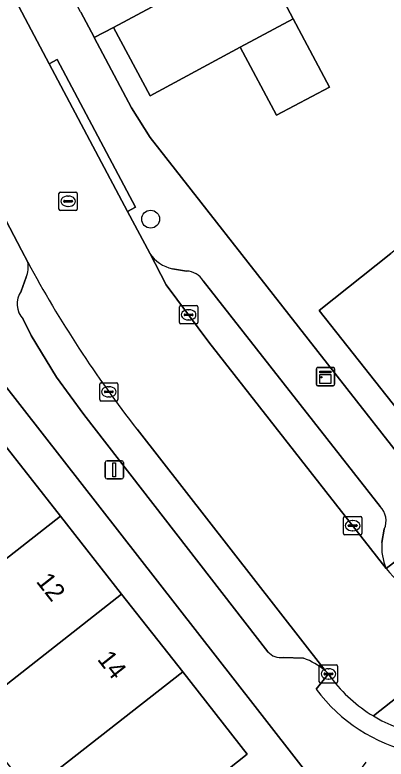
# Model space of a CAD drawing. Extents: x 157320 to 158835, y 386650 to 388491.
# Drawn here: x 157733.59 to 157753.88, y 387554.12 to 387594.76 of the extents above; entities that cross this region are included whole.
import ezdxf

# ---------------------------------------------------------------- set-up
doc = ezdxf.new("R2010")
doc.units = 0
for name, color, linetype in [('IMGEO_Boom', 7, 'Continuous'), ('IMGEO_Erf', 7, 'Continuous'), ('IMGEO_Kast', 7, 'Continuous'), ('IMGEO_Kolk', 7, 'Continuous'), ('IMGEO_Lichtmast', 7, 'Continuous'), ('IMGEO_Muur', 7, 'Continuous'), ('IMGEO_Pand', 7, 'Continuous'), ('IMGEO_Pand_nummerreeks', 7, 'Continuous'), ('IMGEO_Parkeervlak_open', 7, 'Continuous'), ('IMGEO_Rijbaan_lokaal_open', 7, 'Continuous'), ('IMGEO_Rioolput', 7, 'Continuous'), ('IMGEO_Voetpad_open', 7, 'Continuous')]:
    doc.layers.add(name, color=color, linetype=linetype)

msp = doc.modelspace()

# ---------------------------------------------------------------- linework, layer by layer
at = {"layer": 'IMGEO_Boom'}
msp.add_circle((157741.01, 387583.608), 0.489, dxfattribs=at)
at = {"layer": 'IMGEO_Erf'}
for points in [[(157746.825, 387598.27), (157748.803, 387594.545), (157750.781, 387590.82), (157747.881, 387589.28), (157745.903, 387593.005), (157740.984, 387590.338), (157738.98, 387594.079), (157737.93, 387593.521), (157739.961, 387589.687), (157740.98, 387588.074), (157749.094, 387577.728), (157757.353, 387567.196)], [(157755.457, 387572.01), (157750.22, 387578.62), (157754.139, 387581.725)]]:
    msp.add_lwpolyline(points, dxfattribs=at)
msp.add_lwpolyline([(157728.437, 387585.765), (157721.779, 387580.526), (157723.598, 387578.214), (157725.367, 387579.606), (157726.042, 387580.137), (157729.403, 387575.865), (157732.748, 387571.614), (157736.08, 387567.379), (157739.424, 387563.129), (157742.762, 387558.887), (157746.294, 387554.397), (157743.821, 387552.451), (157745.607, 387550.181), (157749.611, 387553.306), (157746.726, 387556.998), (157730.809, 387577.363), (157731.431, 387580.114)], close=True, dxfattribs=at)
at = {"layer": 'IMGEO_Kast'}
for p, q in [((157750.069, 387574.585), (157750.069, 387575.426)), ((157750.069, 387575.426), (157750.069, 387574.585)), ((157750.144, 387575.51), (157750.985, 387575.51)), ((157750.985, 387575.51), (157750.144, 387575.51)), ((157751.069, 387575.435), (157751.069, 387574.594)), ((157751.069, 387574.594), (157751.069, 387575.435)), ((157750.994, 387574.51), (157750.153, 387574.51)), ((157750.153, 387574.51), (157750.994, 387574.51))]:
    msp.add_line(p, q, dxfattribs=at)
for points in [[(157750.264, 387575.3), (157750.864, 387575.3), (157750.864, 387575.215), (157750.264, 387575.215), (157750.264, 387575.3)], [(157750.264, 387575.125), (157750.864, 387575.125), (157750.864, 387574.636), (157750.264, 387574.636), (157750.264, 387575.125)]]:
    msp.add_lwpolyline(points, dxfattribs=at)
msp.add_circle((157750.348, 387574.974), 0.0377, dxfattribs=at)
for centre, start, end in [((157750.147, 387575.432), 92.4484, 184.2845), ((157750.147, 387575.432), 92.4484, 184.2845), ((157750.991, 387575.432), 2.4484, 94.2845), ((157750.991, 387575.432), 2.4484, 94.2845), ((157750.147, 387574.588), 182.4484, 274.2845), ((157750.147, 387574.588), 182.4484, 274.2845), ((157750.991, 387574.588), 272.4484, 4.2845), ((157750.991, 387574.588), 272.4484, 4.2845)]:
    msp.add_arc(centre, 0.0779, start, end, dxfattribs=at)
at = {"layer": 'IMGEO_Kolk'}
for p, q in [((157742.586, 387577.957), (157742.586, 387578.809)), ((157742.661, 387578.883), (157743.513, 387578.883)), ((157743.587, 387578.809), (157743.587, 387577.957)), ((157742.845, 387578.377), (157742.845, 387578.389)), ((157742.888, 387578.426), (157743.286, 387578.426)), ((157743.074, 387578.663), (157743.099, 387578.663)), ((157743.329, 387578.389), (157743.329, 387578.377)), ((157743.283, 387578.34), (157742.885, 387578.34)), ((157743.097, 387578.103), (157743.072, 387578.103)), ((157743.513, 387577.883), (157742.661, 387577.883)), ((157738.224, 387573.749), (157738.224, 387574.601)), ((157738.299, 387574.675), (157739.151, 387574.675)), ((157738.712, 387574.455), (157738.737, 387574.455)), ((157739.225, 387574.601), (157739.225, 387573.749)), ((157738.483, 387574.169), (157738.483, 387574.181)), ((157738.921, 387574.132), (157738.523, 387574.132)), ((157738.526, 387574.218), (157738.924, 387574.218)), ((157738.967, 387574.181), (157738.967, 387574.169)), ((157739.151, 387573.675), (157738.299, 387573.675)), ((157738.735, 387573.895), (157738.71, 387573.895)), ((157751.552, 387566.443), (157751.552, 387567.295)), ((157751.627, 387567.369), (157752.479, 387567.369)), ((157752.04, 387567.149), (157752.065, 387567.149)), ((157752.553, 387567.295), (157752.553, 387566.443)), ((157751.811, 387566.863), (157751.811, 387566.875)), ((157752.249, 387566.826), (157751.851, 387566.826)), ((157751.854, 387566.912), (157752.252, 387566.912)), ((157752.063, 387566.589), (157752.038, 387566.589)), ((157752.295, 387566.875), (157752.295, 387566.863)), ((157752.479, 387566.369), (157751.627, 387566.369)), ((157750.305, 387559.272), (157751.157, 387559.272)), ((157750.23, 387558.346), (157750.23, 387559.198)), ((157750.718, 387559.052), (157750.743, 387559.052)), ((157751.231, 387559.198), (157751.231, 387558.346)), ((157750.489, 387558.766), (157750.489, 387558.778)), ((157750.927, 387558.729), (157750.529, 387558.729)), ((157750.532, 387558.815), (157750.93, 387558.815)), ((157750.741, 387558.492), (157750.716, 387558.492)), ((157750.973, 387558.778), (157750.973, 387558.766)), ((157751.157, 387558.272), (157750.305, 387558.272))]:
    msp.add_line(p, q, dxfattribs=at)
for points in [[(157742.586, 387577.957), (157742.586, 387578.809)], [(157742.661, 387578.883), (157743.513, 387578.883)], [(157743.587, 387578.809), (157743.587, 387577.957)], [(157743.513, 387577.883), (157742.661, 387577.883)], [(157738.224, 387573.749), (157738.224, 387574.601)], [(157738.299, 387574.675), (157739.151, 387574.675)], [(157739.225, 387574.601), (157739.225, 387573.749)], [(157739.151, 387573.675), (157738.299, 387573.675)], [(157751.552, 387566.443), (157751.552, 387567.295)], [(157751.627, 387567.369), (157752.479, 387567.369)], [(157752.553, 387567.295), (157752.553, 387566.443)], [(157752.479, 387566.369), (157751.627, 387566.369)], [(157750.305, 387559.272), (157751.157, 387559.272)], [(157750.23, 387558.346), (157750.23, 387559.198)], [(157751.231, 387559.198), (157751.231, 387558.346)], [(157751.157, 387558.272), (157750.305, 387558.272)]]:
    msp.add_lwpolyline(points, dxfattribs=at)
for centre, radius, start, end in [((157742.663, 387578.807), 0.0765, 91.552, 178.448), ((157742.663, 387578.807), 0.0765, 91.552, 178.448), ((157743.511, 387578.807), 0.0765, 1.552, 88.448), ((157743.511, 387578.807), 0.0765, 1.552, 88.448), ((157742.885, 387578.386), 0.0403, 85.8775, 175.7526), ((157742.882, 387578.376), 0.0366, 178.938, 274.7102), ((157743.286, 387578.383), 0.043, 264.8664, 352.4533), ((157743.29, 387578.388), 0.0386, 1.7309, 96.639), ((157742.663, 387577.959), 0.0765, 181.552, 268.448), ((157742.663, 387577.959), 0.0765, 181.552, 268.448), ((157743.511, 387577.959), 0.0765, 271.552, 358.448), ((157743.511, 387577.959), 0.0765, 271.552, 358.448), ((157738.301, 387574.599), 0.0765, 91.552, 178.448), ((157738.301, 387574.599), 0.0765, 91.552, 178.448), ((157739.149, 387574.599), 0.0765, 1.552, 88.448), ((157739.149, 387574.599), 0.0765, 1.552, 88.448), ((157738.523, 387574.178), 0.0403, 85.8775, 175.7526), ((157738.52, 387574.168), 0.0366, 178.938, 274.7102), ((157738.924, 387574.175), 0.043, 264.8664, 352.4533), ((157738.928, 387574.18), 0.0386, 1.7309, 96.639), ((157738.301, 387573.751), 0.0765, 181.552, 268.448), ((157738.301, 387573.751), 0.0765, 181.552, 268.448), ((157739.149, 387573.751), 0.0765, 271.552, 358.448), ((157739.149, 387573.751), 0.0765, 271.552, 358.448), ((157751.629, 387567.293), 0.0765, 91.552, 178.448), ((157751.629, 387567.293), 0.0765, 91.552, 178.448), ((157752.477, 387567.293), 0.0765, 1.552, 88.448), ((157752.477, 387567.293), 0.0765, 1.552, 88.448), ((157751.851, 387566.872), 0.0403, 85.8775, 175.7526), ((157751.848, 387566.862), 0.0366, 178.938, 274.7102), ((157752.252, 387566.869), 0.043, 264.8664, 352.4533), ((157752.256, 387566.874), 0.0386, 1.7309, 96.639), ((157751.629, 387566.445), 0.0765, 181.552, 268.448), ((157751.629, 387566.445), 0.0765, 181.552, 268.448), ((157752.477, 387566.445), 0.0765, 271.552, 358.448), ((157752.477, 387566.445), 0.0765, 271.552, 358.448), ((157750.307, 387559.196), 0.0765, 91.552, 178.448), ((157750.307, 387559.196), 0.0765, 91.552, 178.448), ((157751.155, 387559.196), 0.0765, 1.552, 88.448), ((157751.155, 387559.196), 0.0765, 1.552, 88.448), ((157750.529, 387558.775), 0.0403, 85.8775, 175.7526), ((157750.526, 387558.765), 0.0366, 178.938, 274.7102), ((157750.93, 387558.772), 0.043, 264.8664, 352.4533), ((157750.934, 387558.777), 0.0386, 1.7309, 96.639), ((157750.307, 387558.348), 0.0765, 181.552, 268.448), ((157750.307, 387558.348), 0.0765, 181.552, 268.448), ((157751.155, 387558.348), 0.0765, 271.552, 358.448), ((157751.155, 387558.348), 0.0765, 271.552, 358.448)]:
    msp.add_arc(centre, radius, start, end, dxfattribs=at)
for centre, major_axis, ratio, start_param, end_param in [((157743.073, 387578.383), (-0.387, 0.002), 0.722429, 4.712389, 7.853982), ((157743.098, 387578.383), (-0.39, 0.002), 0.717154, 1.570796, 4.712389), ((157738.711, 387574.175), (-0.387, 0.002), 0.722429, 4.712389, 7.853982), ((157738.736, 387574.175), (-0.39, 0.002), 0.717154, 1.570796, 4.712389), ((157752.039, 387566.869), (-0.387, 0.002), 0.722429, 4.712389, 7.853982), ((157752.064, 387566.869), (-0.39, 0.002), 0.717154, 1.570796, 4.712389), ((157750.717, 387558.772), (-0.387, 0.002), 0.722429, 4.712389, 7.853982), ((157750.742, 387558.772), (-0.39, 0.002), 0.717154, 1.570796, 4.712389)]:
    msp.add_ellipse(centre, major_axis=major_axis, ratio=ratio, start_param=start_param, end_param=end_param, dxfattribs=at)
at = {"layer": 'IMGEO_Lichtmast'}
for p, q in [((157738.528, 387569.517), (157738.528, 387570.317)), ((157738.528, 387570.317), (157738.528, 387569.517)), ((157738.628, 387570.417), (157739.418, 387570.417)), ((157739.418, 387570.417), (157738.628, 387570.417)), ((157739.518, 387570.317), (157739.518, 387569.517)), ((157739.518, 387569.517), (157739.518, 387570.317)), ((157739.418, 387569.417), (157738.628, 387569.417)), ((157738.628, 387569.417), (157739.418, 387569.417))]:
    msp.add_line(p, q, dxfattribs=at)
msp.add_lwpolyline([(157738.948, 387570.292), (157739.098, 387570.292), (157739.098, 387569.542), (157738.948, 387569.542), (157738.948, 387570.292)], dxfattribs=at)
for centre, start, end in [((157738.628, 387570.317), 90, 180), ((157738.628, 387570.317), 90, 180), ((157739.418, 387570.317), 0, 90), ((157739.418, 387570.317), 360, 90), ((157738.628, 387569.517), 180, 270), ((157738.628, 387569.517), 180, 270), ((157739.418, 387569.517), 270, 0), ((157739.418, 387569.517), 270, 0)]:
    msp.add_arc(centre, 0.1, start, end, dxfattribs=at)
at = {"layer": 'IMGEO_Muur'}
msp.add_lwpolyline([(157749.094, 387577.728), (157740.98, 387588.074), (157739.961, 387589.687)], dxfattribs=at)
at = {"layer": 'IMGEO_Pand'}
for points in [[(157743.925, 387596.73), (157738.98, 387594.079), (157740.984, 387590.338), (157745.903, 387593.005), (157748.803, 387594.545), (157746.825, 387598.27)], [(157748.803, 387594.545), (157745.903, 387593.005), (157747.881, 387589.28), (157750.781, 387590.82)], [(157755.945, 387581.298), (157755.044, 387582.442), (157754.139, 387581.725), (157750.22, 387578.62), (157755.457, 387572.01), (157755.841, 387572.314), (157756.772, 387571.138), (157759.303, 387573.143), (157758.372, 387574.319), (157760.151, 387575.728), (157760.263, 387575.817)], [(157724.394, 387565.064), (157723.836, 387564.561), (157727.116, 387560.38), (157729.298, 387562.094), (157736.08, 387567.379), (157732.748, 387571.614), (157725.983, 387566.318)], [(157731.059, 387556.57), (157739.424, 387563.129), (157736.08, 387567.379), (157729.298, 387562.094), (157727.116, 387560.38), (157727.311, 387560.131), (157727.902, 387560.594)], [(157731.059, 387556.57), (157729.939, 387555.584), (157731.037, 387554.184), (157732.211, 387555.104), (157734.401, 387552.311), (157735.993, 387553.592), (157742.762, 387558.887), (157739.424, 387563.129)], [(157734.401, 387552.311), (157736.932, 387549.084), (157735.524, 387547.98), (157738.302, 387544.44), (157740.117, 387545.861), (157745.607, 387550.181), (157743.821, 387552.451), (157746.294, 387554.397), (157742.762, 387558.887), (157735.993, 387553.592)]]:
    msp.add_lwpolyline(points, close=True, dxfattribs=at)
at = {"layer": 'IMGEO_Parkeervlak_open'}
for points in [[(157740.957, 387581.742), (157741.867, 387580.026), (157744.195, 387576.884), (157753.882, 387564.534)], [(157742.977, 387580.77), (157742.202, 387580.895)], [(157734.206, 387580.441), (157733.929, 387579.666)], [(157753.547, 387567.913), (157743.88, 387580.239)], [(157734.047, 387578.143), (157734.481, 387577.255), (157735.858, 387574.974), (157737.361, 387572.947), (157747.424, 387559.987)], [(157750.555, 387558.95), (157740.265, 387572.13)], [(157753.654, 387565.945), (157753.779, 387566.682)], [(157748.262, 387559.671), (157749.367, 387559.624)]]:
    msp.add_lwpolyline(points, dxfattribs=at)
for centre, radius, start, end in [((157742.613, 387582.838), 1.986, 213.4928, 258.0506), ((157733.008, 387580.979), 1.314, 335.8176, 12.1204), ((157790.67, 387611.642), 64.046, 208.32354, 218.09199), ((157742.952, 387579.694), 1.077, 30.4299, 88.6556), ((157734.909, 387578.976), 1.199, 144.8485, 224.0122), ((157752.811, 387567.137), 1.07, 334.8396, 46.5064), ((157756.458, 387565.674), 2.817, 174.4845, 203.8734), ((157748.129, 387560.587), 0.926, 220.4084, 278.2699), ((157748.128, 387556.056), 3.776, 50.0133, 70.8507)]:
    msp.add_arc(centre, radius, start, end, dxfattribs=at)
at = {"layer": 'IMGEO_Rijbaan_lokaal_open'}
for points in [[(157739.744, 387584.027), (157735.466, 387592.089), (157729.998, 387602.392), (157713.019, 387634.314), (157706.841, 387645.947)], [(157704.707, 387637.298), (157708.819, 387629.59), (157711.79, 387623.962), (157714.525, 387618.81), (157714.825, 387618.222), (157718.741, 387610.836), (157724.678, 387599.557), (157727.511, 387594.161), (157732.446, 387584.764), (157733.945, 387581.909), (157734.292, 387581.255)], [(157847.531, 387601.774), (157838.502, 387600.061), (157823.212, 387597.114), (157808.967, 387594.489), (157804.065, 387593.562), (157792.988, 387587.904), (157790.324, 387585.8), (157762.143, 387563.549), (157762.145, 387563.532), (157753.185, 387556.476)], [(157753.882, 387564.534), (157744.195, 387576.884), (157741.867, 387580.026), (157740.957, 387581.742), (157739.744, 387584.027)], [(157740.265, 387572.13), (157750.555, 387558.95), (157750.731, 387558.773), (157750.876, 387558.561)], [(157753.185, 387556.476), (157762.145, 387563.532), (157762.143, 387563.549)]]:
    msp.add_lwpolyline(points, dxfattribs=at)
for centre, radius, start, end in [((157790.67, 387611.642), 64.046, 208.32354, 218.09199), ((157758.504, 387568.16), 5.874, 218.1152, 308.2856), ((157757.331, 387563.388), 8.06, 216.7913, 239.0453), ((157757.313, 387563.372), 8.038, 239.0954, 299.1232)]:
    msp.add_arc(centre, radius, start, end, dxfattribs=at)
at = {"layer": 'IMGEO_Rioolput'}
for p, q in [((157736, 387584.158), (157736, 387585.01)), ((157736.075, 387585.084), (157736.927, 387585.084)), ((157737.001, 387585.01), (157737.001, 387584.158)), ((157736.259, 387584.578), (157736.259, 387584.59)), ((157736.697, 387584.541), (157736.299, 387584.541)), ((157736.302, 387584.627), (157736.7, 387584.627)), ((157736.488, 387584.864), (157736.513, 387584.864)), ((157736.743, 387584.59), (157736.743, 387584.578)), ((157736.927, 387584.084), (157736.075, 387584.084)), ((157736.511, 387584.304), (157736.486, 387584.304))]:
    msp.add_line(p, q, dxfattribs=at)
for points in [[(157736, 387584.158), (157736, 387585.01)], [(157736.075, 387585.084), (157736.927, 387585.084)], [(157737.001, 387585.01), (157737.001, 387584.158)], [(157736.927, 387584.084), (157736.075, 387584.084)]]:
    msp.add_lwpolyline(points, dxfattribs=at)
for centre, radius, start, end in [((157736.077, 387585.008), 0.0765, 91.552, 178.448), ((157736.077, 387585.008), 0.0765, 91.552, 178.448), ((157736.925, 387585.008), 0.0765, 1.552, 88.448), ((157736.925, 387585.008), 0.0765, 1.552, 88.448), ((157736.299, 387584.587), 0.0403, 85.8775, 175.7526), ((157736.296, 387584.577), 0.0366, 178.938, 274.7102), ((157736.7, 387584.584), 0.043, 264.8664, 352.4533), ((157736.704, 387584.589), 0.0386, 1.7309, 96.639), ((157736.077, 387584.16), 0.0765, 181.552, 268.448), ((157736.077, 387584.16), 0.0765, 181.552, 268.448), ((157736.925, 387584.16), 0.0765, 271.552, 358.448), ((157736.925, 387584.16), 0.0765, 271.552, 358.448)]:
    msp.add_arc(centre, radius, start, end, dxfattribs=at)
for centre, major_axis, ratio, start_param, end_param in [((157736.487, 387584.584), (-0.387, 0.002), 0.722429, 4.712389, 7.853982), ((157736.512, 387584.584), (-0.39, 0.002), 0.717154, 1.570796, 4.712389)]:
    msp.add_ellipse(centre, major_axis=major_axis, ratio=ratio, start_param=start_param, end_param=end_param, dxfattribs=at)
at = {"layer": 'IMGEO_Voetpad_open'}
for points in [[(157686.238, 387685.019), (157687.095, 387683.297), (157688.746, 387680.168), (157699.49, 387659.747), (157700.408, 387660.236), (157704.096, 387653.313), (157703.178, 387652.824), (157706.841, 387645.947), (157713.019, 387634.314), (157729.998, 387602.392), (157735.466, 387592.089), (157735.907, 387592.323), (157740.185, 387584.261), (157739.744, 387584.027), (157740.957, 387581.742)], [(157753.882, 387564.534), (157757.353, 387567.196), (157749.094, 387577.728), (157740.98, 387588.074), (157739.961, 387589.687), (157737.93, 387593.521), (157737.92, 387593.54), (157737.199, 387594.901), (157737.182, 387594.934), (157705.212, 387655.297)], [(157714.825, 387618.222), (157714.525, 387618.81), (157713.606, 387618.322), (157711.124, 387622.997), (157710.561, 387622.698), (157710.003, 387622.401), (157712.088, 387618.361), (157711.546, 387618.057), (157712.78, 387615.384), (157715.302, 387610.401), (157719.417, 387602.787), (157727.739, 387587.082), (157728.437, 387585.765), (157731.431, 387580.114), (157730.809, 387577.363), (157746.726, 387556.998), (157749.611, 387553.306), (157750.654, 387551.925), (157752.186, 387553.14), (157752.394, 387553.414), (157752.798, 387553.945)], [(157737.199, 387594.901), (157737.92, 387593.54), (157737.93, 387593.521), (157738.98, 387594.079), (157743.925, 387596.73)], [(157734.292, 387581.255), (157733.945, 387581.909), (157732.446, 387584.764), (157732.004, 387584.532), (157727.069, 387593.929)], [(157742.202, 387580.895), (157742.977, 387580.77)], [(157733.929, 387579.666), (157734.206, 387580.441)], [(157743.88, 387580.239), (157753.547, 387567.913)], [(157747.424, 387559.987), (157737.361, 387572.947), (157735.858, 387574.974), (157734.481, 387577.255), (157734.047, 387578.143)], [(157757.353, 387567.196), (157753.882, 387564.534)], [(157753.779, 387566.682), (157753.654, 387565.945)], [(157749.367, 387559.624), (157748.262, 387559.671)], [(157750.053, 387557.935), (157750.731, 387558.773), (157750.555, 387558.95)], [(157750.876, 387558.561), (157750.731, 387558.773), (157750.053, 387557.935)]]:
    msp.add_lwpolyline(points, dxfattribs=at)
msp.add_lwpolyline([(157739.744, 387584.027), (157740.185, 387584.261), (157735.907, 387592.323), (157735.466, 387592.089)], close=True, dxfattribs=at)
for centre, radius, start, end in [((157742.613, 387582.838), 1.986, 213.4928, 258.0506), ((157733.008, 387580.979), 1.314, 335.8176, 12.1204), ((157742.952, 387579.694), 1.077, 30.4299, 88.6556), ((157734.909, 387578.976), 1.199, 144.8485, 224.0122), ((157752.811, 387567.137), 1.07, 334.8396, 46.5064), ((157756.458, 387565.674), 2.817, 174.4845, 203.8734), ((157758.504, 387568.16), 5.874, 218.1152, 308.2856), ((157748.129, 387560.587), 0.926, 220.4084, 278.2699), ((157748.128, 387556.056), 3.776, 50.0133, 70.8507), ((157757.331, 387563.388), 8.06, 216.7913, 239.0453), ((157757.315, 387563.357), 9.063, 216.744, 297.6647), ((157757.315, 387563.357), 9.063, 216.744, 297.6647), ((157757.313, 387563.372), 8.038, 239.0954, 299.1232)]:
    msp.add_arc(centre, radius, start, end, dxfattribs=at)

# ---------------------------------------------------------------- texts
at = {"layer": 'IMGEO_Pand_nummerreeks'}
for s, p in [('12', (157734.712, 387563.815)), ('14', (157738.057, 387559.562))]:
    msp.add_text(s, height=1, rotation=308.1953, dxfattribs=at).set_placement(p)

doc.saveas('drawing.dxf')
